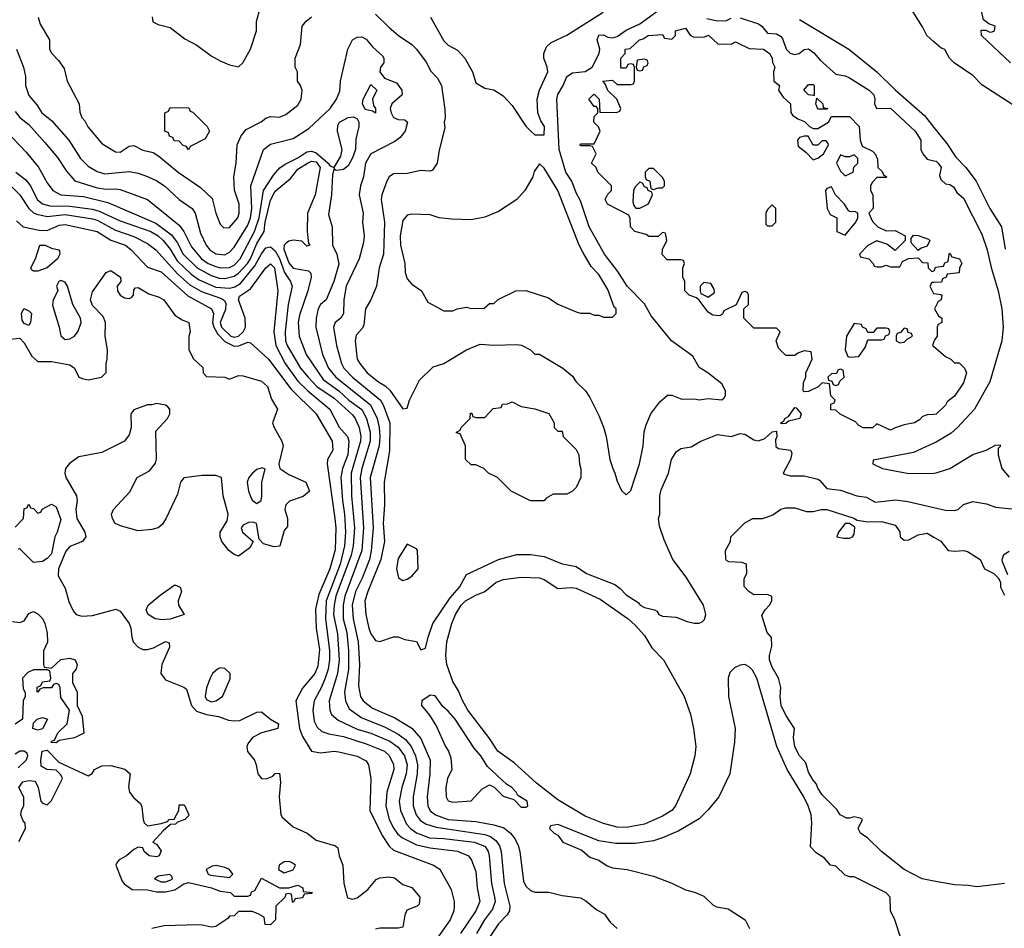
# Model space of a CAD drawing. Header units: inches. Extents: x 1793389 to 1900389, y 320802 to 470796.
# Tile 540 of 656: x 1855990 to 1860309, y 403673 to 407659. Entities that reach past the tile are written whole.
import ezdxf

# ---------------------------------------------------------------- set-up
doc = ezdxf.new("R2010")
doc.units = ezdxf.units.IN
doc.header["$MEASUREMENT"] = 0
doc.layers.add('B8450', color=7, linetype='Continuous')
doc.layers.add('B8460', color=7, linetype='Continuous')

msp = doc.modelspace()

# ---------------------------------------------------------------- linework, layer by layer
at = {"layer": 'B8450', "color": 2}
for points, elevation in [([(1860000, 407562.1), (1859969.4, 407589.4), (1859950, 407628), (1859890, 407722)], 274), ([(1856071, 407670), (1856079.8, 407639.8), (1856121, 407570), (1856121, 407530), (1856131, 407510), (1856159.8, 407479.8), (1856184.5, 407444.5), (1856198.8, 407390), (1856250.8, 407290), (1856254, 407254), (1856262.8, 407230), (1856275.5, 407215.5), (1856288.3, 407188.3), (1856350, 407116), (1856410, 407078.8), (1856430, 407077.3), (1856470, 407104), (1856490, 407107.3), (1856530, 407086.8), (1856576, 407076), (1856599.8, 407059.8), (1856684.7, 406990), (1856783, 406923), (1856834.2, 406874.2), (1856850.6, 406810), (1856870, 406762), (1856885.2, 406745.2), (1856910, 406747.3), (1856946.6, 406790), (1856953, 406810), (1856953, 406850), (1856931.5, 406911.5), (1856929.3, 406970), (1856939.3, 407030), (1856944, 407110), (1856962, 407150), (1856983.2, 407176.8), (1857049.4, 407210.6), (1857070, 407226.8), (1857090, 407234), (1857130, 407230.8), (1857157.5, 407242.5), (1857210, 407284.7), (1857224, 407310), (1857228.9, 407348.9), (1857222, 407370), (1857208.7, 407390), (1857208, 407430), (1857198, 407450), (1857198, 407490), (1857222, 407550), (1857229.2, 407630), (1857246.8, 407653.2), (1857270, 407670.8)], 270), ([(1856571.1, 407671.1), (1856574, 407650), (1856598, 407638), (1856650, 407624.7), (1856714.4, 407574.4), (1856767.5, 407547.5), (1856830, 407501), (1856870, 407478), (1856910, 407461), (1856950, 407452), (1856968, 407470), (1857002, 407530), (1857029, 407610), (1857029.1, 407650.9), (1857044, 407710)], 274), ([(1857550, 407682.8), (1857610, 407624), (1857651, 407590), (1857710.3, 407550.3), (1857730.3, 407530.3), (1857772.5, 407472.5), (1857793.2, 407433.2), (1857822.5, 407402.5), (1857840.7, 407370), (1857855.3, 407264.7), (1857856, 407230), (1857851.3, 407210), (1857855.3, 407184.7), (1857830, 407086), (1857821, 407030), (1857801, 406999), (1857790, 406994), (1857750, 406997.2), (1857690, 406984), (1857630, 406982), (1857610.9, 406969.1), (1857601, 406950), (1857578, 406890), (1857575.5, 406870), (1857590.3, 406770.3), (1857586, 406630), (1857567.3, 406570), (1857554.8, 406490), (1857530.8, 406430), (1857506.8, 406390), (1857499.8, 406320.2), (1857493.7, 406306.3), (1857465.2, 406274.8), (1857460.7, 406250), (1857470.6, 406170), (1857482, 406150), (1857514, 406110), (1857564, 406070), (1857593, 406053), (1857613.4, 406033.4), (1857670, 405952), (1857690, 405954), (1857699, 405990), (1857742.9, 406077.1), (1857804.1, 406135.9), (1857850, 406150.8), (1857949.6, 406210.4), (1858010, 406234.9), (1858070, 406230.4), (1858170, 406234), (1858190.7, 406230.7), (1858230, 406211.3), (1858250, 406192), (1858270, 406191.3), (1858372, 406130), (1858414.4, 406094.4), (1858430.9, 406070.9), (1858471.3, 406030), (1858490, 406002), (1858530, 405922), (1858550.6, 405870.6), (1858562.8, 405830), (1858578.8, 405730), (1858591, 405690), (1858601, 405670), (1858610, 405634), (1858630, 405594), (1858650, 405574), (1858670, 405594), (1858709, 405710), (1858725.2, 405790), (1858729.1, 405850.9), (1858738, 405882), (1858758, 405930), (1858798, 405982), (1858831.6, 406011.6), (1858850, 406012), (1858894.8, 405994.8), (1858950, 405996), (1858970, 405990.8), (1859010, 405997.3), (1859069.1, 405990.9), (1859080.2, 405999.8), (1859085.2, 406010), (1859085.2, 406030), (1859070, 406062), (1859008.7, 406110), (1858970, 406132.7), (1858942.5, 406182.5), (1858849.5, 406250), (1858760.1, 406360.1), (1858730, 406412), (1858655.1, 406490), (1858613.6, 406553.6), (1858554.5, 406630), (1858487, 406750), (1858450, 406864), (1858430, 406899), (1858411.1, 406950), (1858384.8, 406990), (1858356.4, 407090), (1858346.3, 407310), (1858350, 407331), (1858374, 407370), (1858389.5, 407410), (1858414.5, 407425.5), (1858470, 407432.2), (1858501.6, 407450), (1858531, 407510), (1858535.1, 407530), (1858522.9, 407570), (1858530, 407590.4), (1858550, 407592.2), (1858570, 407582), (1858590, 407579.6), (1858610, 407585.2), (1858650, 407613.7), (1858710, 407640.3), (1858785.1, 407694.9)], 270), ([(1857792, 407670), (1857850, 407566), (1857870, 407546.8), (1857910, 407526), (1857942.8, 407490), (1857976, 407430), (1857990, 407382), (1858030, 407358), (1858070, 407351.3), (1858110, 407324.7), (1858150, 407282), (1858210, 407192), (1858230, 407172), (1858250, 407154), (1858290, 407154), (1858292.3, 407190), (1858275.5, 407215.5), (1858262, 407250), (1858259.3, 407310), (1858269.3, 407350), (1858306, 407430), (1858303.7, 407450), (1858289.3, 407490), (1858289.3, 407510), (1858300.7, 407539.3), (1858320.7, 407559.3), (1858390, 407590.6), (1858548.7, 407691.3)], 274), ([(1859003.6, 407663.6), (1859050, 407654), (1859090, 407654.9), (1859110, 407665.7)], 270), ([(1859150, 407666.7), (1859230, 407640.3), (1859245.5, 407630), (1859270, 407600.5), (1859310, 407596.4), (1859327.1, 407587.1), (1859336, 407576), (1859352.2, 407530), (1859370, 407512.2), (1859390, 407506.3), (1859408.7, 407510), (1859430, 407527.7), (1859450, 407530.6), (1859473.3, 407513.3), (1859501.2, 407481.2), (1859570, 407419.3), (1859610, 407412.7), (1859630, 407404.4), (1859716, 407350), (1859736, 407330), (1859741, 407310), (1859738.8, 407290), (1859748.7, 407268.7), (1859810, 407270.7), (1859917.3, 407170), (1859942.8, 407130), (1859943, 407090), (1859950.8, 407070), (1859970, 407047.3), (1860000, 407040.3)], 270), ([(1859410, 407660.4), (1859626.8, 407530), (1859750, 407430.7), (1859830, 407350.7), (1859958.3, 407238.3), (1860000, 407186.2)], 274), ([(1860000, 405927.5), (1859970, 405926), (1859950, 405918), (1859936.9, 405903.1), (1859914, 405890), (1859870, 405882), (1859830, 405868), (1859810, 405858), (1859750, 405886), (1859731.1, 405868.9), (1859690, 405868.7), (1859670, 405878), (1859655.3, 405895.3), (1859588.4, 405928.4), (1859570, 405946), (1859547.3, 405947.3), (1859548.4, 405971.6), (1859562, 405978), (1859566, 405990), (1859548.4, 406008.4), (1859542, 406062), (1859510, 406066), (1859491.6, 406048.4), (1859450, 406028), (1859430, 406026), (1859426, 406030), (1859427.3, 406067.3), (1859438, 406090), (1859438, 406110), (1859466, 406170), (1859462, 406202), (1859430, 406206), (1859403.6, 406196.4), (1859390, 406186), (1859350, 406186), (1859318, 406218), (1859308, 406250), (1859326, 406290), (1859310, 406306), (1859210, 406306), (1859166, 406350), (1859166, 406390), (1859186, 406410), (1859186, 406450), (1859182, 406462), (1859170, 406466), (1859158, 406462), (1859132.7, 406407.3), (1859078, 406382), (1859072.7, 406367.3), (1859059.6, 406360.4), (1859030, 406362), (1859010, 406375.3), (1858970, 406428), (1858958, 406438), (1858926, 406450), (1858908, 406470), (1858908, 406510), (1858898, 406530), (1858898, 406570), (1858906, 406590), (1858902, 406602), (1858890, 406606), (1858830, 406606), (1858808.4, 406628.4), (1858808.9, 406651.1), (1858828, 406690), (1858822, 406722), (1858810, 406726), (1858790, 406708), (1858750, 406708), (1858737.2, 406717.2), (1858688, 406730), (1858668.7, 406750), (1858667.3, 406787.3), (1858662, 406802), (1858568, 406850), (1858558, 406870), (1858570, 406894), (1858586, 406910), (1858586, 406930), (1858526, 406990), (1858518, 407010), (1858498, 407030), (1858518, 407070), (1858502, 407102), (1858490, 407106), (1858450, 407106), (1858448, 407110), (1858450, 407114), (1858510, 407114), (1858535.3, 407170), (1858528.9, 407188.9), (1858508, 407210), (1858510, 407234), (1858526, 407250), (1858526, 407270), (1858518, 407278), (1858510, 407278), (1858486, 407310), (1858506, 407330), (1858510, 407332), (1858531, 407311), (1858534, 407254), (1858608, 407252), (1858622, 407258), (1858626, 407270), (1858608.7, 407310), (1858568.9, 407348.9), (1858558, 407378), (1858548, 407390), (1858590, 407394), (1858610, 407374), (1858670, 407374), (1858682, 407378), (1858686, 407390), (1858686, 407450), (1858682, 407462), (1858670, 407466), (1858658, 407462), (1858650, 407446), (1858630, 407446), (1858626, 407450), (1858626, 407490), (1858646, 407510), (1858646, 407530), (1858668, 407532), (1858708, 407570), (1858725.2, 407574.8), (1858746, 407590), (1858810, 407594), (1858818, 407578), (1858850, 407574), (1858866, 407590), (1858866, 407610), (1858910, 407622), (1858931.3, 407591.3), (1858943.6, 407583.6), (1858990, 407582), (1859011.1, 407591.1), (1859052.7, 407552.7), (1859110, 407552), (1859130, 407562), (1859190, 407532), (1859252, 407530), (1859278, 407510), (1859291, 407490), (1859291.6, 407471.6), (1859302, 407450), (1859296, 407430), (1859298, 407390), (1859322, 407370), (1859318, 407350), (1859338.8, 407318.8), (1859371.3, 407290), (1859371.6, 407251.6), (1859379.6, 407239.6), (1859403.6, 407223.6), (1859432.7, 407212.7), (1859454, 407190), (1859470, 407182), (1859490, 407182), (1859530, 407204.7), (1859538, 407210), (1859550, 407234), (1859630, 407234), (1859671.3, 407190), (1859676, 407130), (1859684.7, 407104.7), (1859730, 407082), (1859742, 407070), (1859752.7, 407047.3), (1859754, 407010), (1859772.7, 406992.7), (1859778, 406978), (1859794, 406970), (1859790, 406966), (1859750, 406966), (1859730, 406946), (1859722, 406930), (1859722, 406910), (1859732, 406890), (1859734, 406830), (1859714, 406810), (1859730, 406774), (1859754, 406750), (1859790, 406732), (1859830, 406734), (1859874, 406710), (1859874, 406690), (1859830, 406646), (1859793.6, 406673.6), (1859750, 406688.7), (1859710, 406668), (1859674, 406630), (1859678, 406618), (1859714, 406610), (1859734, 406590), (1859738, 406578), (1859750, 406574), (1859770, 406574), (1859790, 406582), (1859810, 406574), (1859850, 406574), (1859862, 406598), (1859888.4, 406611.6), (1859930, 406614), (1859950, 406594), (1859972.7, 406592.7), (1859974, 406570), (1859990, 406554), (1860000, 406557.3)], 266), ([(1855975.5, 407530), (1856006.8, 407450), (1856014.8, 407410), (1856014.8, 407370), (1856030, 407326), (1856065.5, 407285.5), (1856087.3, 407250), (1856130, 407216), (1856204.9, 407130), (1856256.3, 407050), (1856290, 407016.3), (1856330, 406993.4), (1856363.4, 406983.4), (1856470, 406993.4), (1856510, 406986), (1856550, 406970.4), (1856591.5, 406951.5), (1856624.9, 406930), (1856690, 406870.5), (1856746.8, 406830), (1856759.1, 406810), (1856782.9, 406722.9), (1856808.4, 406670), (1856823.8, 406650), (1856850, 406632.2), (1856890, 406627), (1856910, 406638.4), (1856930, 406660.5), (1856990, 406758), (1857002, 406790), (1857008.6, 406830), (1857003.6, 406930), (1857059.5, 407090), (1857090, 407112.7), (1857190, 407138), (1857258.3, 407181.7), (1857352.3, 407270), (1857379.3, 407310), (1857394.2, 407345.8), (1857397.2, 407390), (1857429, 407529), (1857449.5, 407570.5), (1857470, 407582.8), (1857490, 407584), (1857510, 407573.4), (1857538.7, 407538.7), (1857581.1, 407501.1), (1857587.3, 407490), (1857586.8, 407470), (1857573, 407450), (1857570.3, 407430), (1857590, 407402.7), (1857642, 407382), (1857665.5, 407350), (1857667.3, 407330), (1857621.7, 407290), (1857615.2, 407270), (1857618.9, 407250), (1857630, 407230.5), (1857650, 407220.7), (1857679.8, 407219.8), (1857691, 407210), (1857681, 407170), (1857658.5, 407141.5), (1857635.9, 407124.1), (1857530.8, 407070), (1857506, 407030), (1857498, 406970), (1857485.5, 406930), (1857479.3, 406890), (1857496.3, 406810), (1857493.4, 406770), (1857500.5, 406710), (1857498, 406682), (1857479.1, 406610), (1857422, 406490), (1857411.8, 406430), (1857410.3, 406369.7), (1857398, 406350), (1857373.4, 406330), (1857366.7, 406310), (1857379.5, 406230), (1857401.1, 406150), (1857412, 406130), (1857450.4, 406090), (1857572, 405990), (1857583.6, 405970), (1857612.9, 405890), (1857612.3, 405767.7), (1857588.7, 405630), (1857590.5, 405530.5), (1857584.9, 405450), (1857590.3, 405370), (1857574.6, 405290), (1857516.5, 405150), (1857504.2, 405110), (1857508.4, 405050), (1857521.6, 404990), (1857530, 404964.7), (1857550, 404936), (1857570, 404931), (1857629.2, 404950.8), (1857650, 404951), (1857679.6, 404939.6), (1857730.9, 404930.9), (1857750, 404894), (1857770, 404902), (1857781.2, 404950), (1857802.7, 405010), (1857877.8, 405122.2), (1857918.7, 405170), (1857950, 405224.9), (1858089.7, 405290.3), (1858170, 405313), (1858230, 405312.7), (1858290, 405304.4), (1858370, 405272.2), (1858430, 405260.5), (1858476, 405230), (1858600.5, 405180.5), (1858623.8, 405163.8), (1858650, 405136.3), (1858702, 405102), (1858711.3, 405090), (1858730, 405080.7), (1858774, 405070), (1858784.7, 405064.7), (1858794, 405050), (1858810, 405042), (1858870, 405038), (1858918, 405018), (1858948.9, 405011.1), (1858970, 405011.3), (1858983.1, 405016.9), (1858992.9, 405027.1), (1858999, 405050), (1858989.4, 405090), (1858913.1, 405213.1), (1858854.5, 405290), (1858816.6, 405376.6), (1858796.6, 405436.6), (1858792.3, 405470), (1858797, 405490), (1858797, 405570), (1858803.9, 405596.1), (1858836, 405670), (1858849.4, 405730), (1858870, 405762.8), (1858890, 405777.3), (1858935.5, 405784.5), (1858978, 405810), (1859050, 405839.1), (1859110, 405830.6), (1859150, 405844), (1859170, 405840.7), (1859210, 405816), (1859230, 405811.3), (1859258, 405822), (1859290, 405851.3), (1859310, 405854), (1859310.9, 405829.1), (1859304.7, 405815.3), (1859306.4, 405786.4), (1859318, 405778), (1859370.9, 405770.9), (1859377.3, 405757.3), (1859370.5, 405730), (1859338, 405670), (1859344.9, 405664.9), (1859370, 405658), (1859430, 405657.3), (1859490, 405642.8), (1859498.5, 405638.5), (1859530, 405602), (1859590, 405595.5), (1859662, 405570), (1859703.8, 405563.8), (1859742.4, 405542.4), (1859833.2, 405553.2), (1859885.2, 405545.2), (1860000, 405518.4)], 266), ([(1855970, 407256), (1855990.6, 407230), (1856030, 407199.1), (1856099.9, 407119.9), (1856155.1, 407055.1), (1856195.1, 406995.1), (1856231.8, 406951.8), (1856330, 406920.9), (1856370, 406914.9), (1856410, 406917.6), (1856430, 406914), (1856550.4, 406870.4), (1856690, 406758), (1856710.2, 406730.2), (1856743.1, 406663.1), (1856787, 406610), (1856817.1, 406590), (1856850, 406576.1), (1856870, 406570.2), (1856910, 406571.6), (1856930, 406581.7), (1856956.4, 406610), (1857019.8, 406730), (1857040.2, 406790), (1857059.2, 406910), (1857103.1, 406976.9), (1857131.3, 407008.7), (1857154.2, 407025.8), (1857210, 407052.2), (1857250, 407079.5), (1857270, 407082.7), (1857290, 407075.5), (1857342.6, 407030), (1857350, 407018), (1857370, 407010.8), (1857399.2, 407060.8), (1857404, 407090), (1857383.6, 407170), (1857384.9, 407195.1), (1857393.2, 407210), (1857430, 407230.4), (1857453.4, 407233.4), (1857470, 407224.7), (1857477.3, 407210), (1857477.3, 407190), (1857464.5, 407135.5), (1857462.4, 407090), (1857450, 407053.2), (1857430, 407018), (1857410, 407002), (1857378, 406998), (1857370, 407006), (1857362, 406978), (1857357.3, 406890), (1857344, 406804), (1857361, 406750), (1857362, 406670), (1857381.6, 406630), (1857390, 406586), (1857368.4, 406510), (1857334, 406430), (1857310, 406409.2), (1857299.3, 406390), (1857290.4, 406350), (1857288.2, 406310), (1857318.4, 406190), (1857344.2, 406130), (1857376.5, 406090), (1857528.6, 405968.6), (1857557.7, 405910), (1857567.1, 405870), (1857570.2, 405830), (1857566.9, 405790), (1857526.9, 405650), (1857540.7, 405430), (1857531.2, 405328.8), (1857524.4, 405290), (1857491.8, 405208.2), (1857462.2, 405150), (1857448.2, 405090), (1857452.6, 405030), (1857474.9, 404930), (1857480.2, 404830), (1857476.5, 404736.5), (1857484.4, 404690), (1857497.1, 404670), (1857537.8, 404637.8), (1857635.9, 404595.9), (1857710, 404550.4), (1857750, 404504.9), (1857790.4, 404410), (1857788.9, 404350), (1857776.5, 404250), (1857780.3, 404210), (1857790, 404188.2), (1857813.4, 404170), (1857869.7, 404150.3), (1857990, 404141.1), (1858070, 404127.2), (1858112.9, 404112.9), (1858143, 404090), (1858163.7, 404063.7), (1858176.7, 404036.7), (1858183.8, 404010), (1858199.8, 403879.8), (1858210, 403858), (1858230, 403838), (1858251.1, 403831.1), (1858310.7, 403830.7), (1858370, 403816), (1858450, 403806), (1858473.7, 403793.7), (1858516.9, 403756.9), (1858554.4, 403734.4), (1858579.8, 403699.8), (1858610, 403672)], 262), ([(1855930.7, 407170), (1856018.3, 407078.3), (1856071.8, 407011.8), (1856110, 406942.8), (1856134.8, 406910), (1856170.4, 406890.4), (1856270, 406882.7), (1856376.4, 406856.4), (1856586.7, 406766.7), (1856655.8, 406715.8), (1856681, 406681), (1856706.5, 406630), (1856768.8, 406570), (1856830, 406536.1), (1856865.3, 406525.3), (1856890, 406523.2), (1856930, 406533.8), (1856950, 406546.5), (1856989.8, 406590), (1857002.2, 406610), (1857030, 406676.4), (1857062.3, 406730), (1857066, 406770), (1857090, 406866.8), (1857110, 406906.4), (1857177.2, 406962.8), (1857210, 407002.6), (1857252, 407030), (1857270, 407038.5), (1857290, 407035.8), (1857307.7, 407010), (1857285.3, 406890), (1857252.7, 406810), (1857250.4, 406730), (1857256.9, 406676.9), (1857262, 406670), (1857250, 406665.2), (1857227.2, 406687.2), (1857190, 406691.8), (1857170, 406687.8), (1857159.6, 406680.4), (1857150.3, 406669.7), (1857148.1, 406651.9), (1857170, 406592.4), (1857190, 406568.5), (1857256.7, 406556.7), (1857267.5, 406547.5), (1857268, 406530), (1857254, 406470), (1857217.2, 406362.8), (1857212, 406330), (1857215.8, 406270), (1857246, 406190), (1857320.7, 406080.7), (1857390, 406031.3), (1857433.7, 405990), (1857490, 405948.7), (1857511.3, 405910), (1857527.1, 405850), (1857527.2, 405810), (1857490.2, 405690), (1857483.2, 405650), (1857497.6, 405430), (1857491.2, 405330), (1857416.2, 405130), (1857408.3, 405090), (1857409.2, 405030), (1857424.9, 404970), (1857432.4, 404890), (1857432.3, 404807.7), (1857414.9, 404710), (1857419.5, 404670), (1857435.8, 404635.8), (1857490, 404596.4), (1857590, 404556), (1857650, 404524.9), (1857681.5, 404501.5), (1857707.4, 404470), (1857726.7, 404430), (1857734.9, 404390), (1857734, 404350), (1857716.5, 404250), (1857716.5, 404210), (1857728.8, 404170), (1857746.6, 404146.6), (1857770, 404131.7), (1857816.5, 404116.5), (1858030, 404083.9), (1858055.5, 404075.5), (1858078.6, 404058.6), (1858094.4, 404034.4), (1858102.3, 404010), (1858114.6, 403870), (1858140.4, 403770), (1858138, 403750), (1858128.7, 403731.3), (1858090, 403692), (1858017.4, 403582.6)], 258), ([(1855973.4, 406990), (1856016.5, 406956.5), (1856037, 406930), (1856067, 406870), (1856090, 406850.4), (1856122.4, 406842.4), (1856210, 406841.2), (1856310, 406828.1), (1856339, 406819), (1856430, 406776.5), (1856565.5, 406730), (1856597.6, 406710), (1856619.5, 406690), (1856650, 406652.2), (1856681.4, 406601.4), (1856742, 406542), (1856777.7, 406517.7), (1856850, 406485.2), (1856910, 406481.6), (1856933.4, 406486.6), (1856959.1, 406500.9), (1857021.3, 406578.7), (1857050, 406632.4), (1857070, 406657.6), (1857090, 406663.1), (1857110, 406645.3), (1857130, 406611.8), (1857152.1, 406550), (1857177.4, 406510), (1857184.6, 406490), (1857166.9, 406410), (1857154, 406290), (1857155.6, 406250), (1857163.6, 406230), (1857221.7, 406130), (1857254.9, 406090), (1857293.4, 406050), (1857370, 405999), (1857450, 405926), (1857462, 405910), (1857478.3, 405870), (1857486.7, 405830), (1857485.5, 405810), (1857443.9, 405670), (1857446, 405570), (1857457.8, 405430), (1857453.2, 405350), (1857444.5, 405310), (1857377.2, 405130), (1857369.2, 405090), (1857366.5, 405050), (1857383.4, 404963.4), (1857391.2, 404850), (1857383.2, 404790), (1857346.7, 404670), (1857350.4, 404630), (1857358, 404610), (1857386.5, 404586.5), (1857470, 404546), (1857530, 404529), (1857613.4, 404493.4), (1857650, 404466.7), (1857677.4, 404430), (1857690.2, 404390), (1857684.9, 404350), (1857666, 404290), (1857654.9, 404230), (1857660.3, 404190), (1857687, 404130), (1857704.4, 404110), (1857730, 404091.8), (1857786.8, 404070), (1857850, 404067.2), (1857984.7, 404050), (1858031.1, 404031.1), (1858044.4, 404010), (1858048.5, 403990), (1858058.9, 403870), (1858073.1, 403810), (1858074.9, 403790), (1858063.7, 403756.3), (1858028.7, 403710), (1857994, 403650)], 254), ([(1855950.6, 406930), (1855990, 406890.5), (1856030.4, 406830), (1856050, 406812), (1856065.2, 406805.2), (1856110, 406796.1), (1856190, 406803.9), (1856310, 406784.7), (1856330, 406779.1), (1856410, 406736.1), (1856490, 406707.7), (1856550, 406677), (1856586.4, 406650), (1856682.9, 406542.9), (1856736.2, 406496.2), (1856786.9, 406466.9), (1856875.6, 406435.6), (1856887.6, 406427.6), (1856893.9, 406413.9), (1856892.4, 406387.6), (1856869.3, 406330), (1856875.8, 406310), (1856916.3, 406270), (1856930, 406265.6), (1856950, 406270.2), (1856970.5, 406289.5), (1856980.7, 406310), (1856979.3, 406350), (1856949.5, 406430), (1856953.4, 406446.6), (1857001.8, 406478.2), (1857070, 406570.5), (1857090, 406587.3), (1857107.3, 406570), (1857122, 406470), (1857104.6, 406290), (1857112.9, 406230), (1857154.3, 406150), (1857210, 406073.7), (1857253.7, 406030), (1857350.4, 405950), (1857391.8, 405871.8), (1857428.4, 405830), (1857433.4, 405810), (1857428.9, 405750), (1857405.2, 405690), (1857399, 405650), (1857405.8, 405550), (1857415.2, 405490), (1857419.2, 405410), (1857414.7, 405350), (1857396.3, 405270), (1857334.7, 405110), (1857331.1, 405031.1), (1857349.1, 404890.9), (1857348.1, 404850), (1857342.4, 404810), (1857330.2, 404770), (1857314.3, 404730), (1857281.3, 404670), (1857275.8, 404630), (1857282, 404582), (1857294.9, 404554.9), (1857315.6, 404535.6), (1857345.7, 404525.7), (1857410, 404514.6), (1857510, 404482.6), (1857590, 404450.3), (1857610, 404430.5), (1857630, 404391), (1857630.3, 404370), (1857600.3, 404270), (1857596, 404210), (1857610.3, 404150), (1857630.3, 404110), (1857647.2, 404087.2), (1857669.2, 404069.2), (1857730, 404038.5), (1857790, 404025.2), (1857910, 404011.7), (1857958.8, 403990), (1857972.1, 403972.1), (1857990, 403922), (1857996.4, 403850), (1858008.2, 403790), (1857990.4, 403750), (1857923.1, 403650)], 250), ([(1855975.9, 406775.9), (1856004.7, 406750), (1856075.8, 406735.8), (1856110, 406733.7), (1856163.1, 406756.9), (1856190, 406760.2), (1856330, 406730.3), (1856390, 406692), (1856454, 406670), (1856479.1, 406650), (1856550, 406573.4), (1856610, 406552.4), (1856727.5, 406447.5), (1856830.7, 406390), (1856839.5, 406370), (1856836, 406330), (1856841.1, 406310), (1856859.6, 406279.6), (1856890, 406246.5), (1856930, 406226.3), (1856951.3, 406228.7), (1856990, 406244), (1857002, 406242), (1857082, 406170), (1857179.2, 406039.2), (1857290.4, 405930), (1857360.5, 405810), (1857364, 405770), (1857340.7, 405730), (1857338, 405710), (1857372.6, 405470), (1857376.1, 405430), (1857373.7, 405333.7), (1857350.2, 405250), (1857302.5, 405137.5), (1857287.1, 405072.9), (1857290.2, 404990), (1857304.4, 404895.6), (1857297.1, 404822.9), (1857284.9, 404790), (1857230, 404726), (1857201.3, 404670), (1857217, 404550), (1857230, 404514.8), (1857270.5, 404450.5), (1857310, 404442), (1857370, 404450.4), (1857390, 404447.3), (1857470, 404428), (1857510, 404406.8), (1857520.5, 404390), (1857530.5, 404330.5), (1857526, 404190), (1857579.9, 404079.9), (1857610, 404033.4), (1857630, 404014.9), (1857804.7, 403950), (1857832.2, 403932.2), (1857882.5, 403842.5), (1857896.3, 403790), (1857896.3, 403770), (1857894, 403750), (1857878, 403710), (1857800.2, 403599.8)], 246), ([(1855930, 406256), (1855990, 406262), (1856010, 406242), (1856043, 406183), (1856070, 406158.8), (1856130, 406159.3), (1856210, 406144.9), (1856230.7, 406130), (1856250, 406091.3), (1856270, 406082.8), (1856290, 406078.8), (1856349, 406091), (1856368.7, 406111.3), (1856369, 406150), (1856374, 406170), (1856375.3, 406210), (1856365.2, 406270), (1856366, 406330), (1856356.6, 406356.6), (1856310, 406405.2), (1856300.9, 406430), (1856310, 406464.7), (1856368.7, 406550), (1856390, 406558), (1856432, 406530), (1856434, 406510), (1856418, 406490), (1856418.8, 406470), (1856431.3, 406450), (1856450, 406438.8), (1856470, 406436), (1856480.4, 406439.6), (1856488.7, 406450), (1856490, 406474), (1856498, 406482), (1856510, 406484.7), (1856556.8, 406456.8), (1856602, 406442), (1856622, 406430), (1856670, 406362), (1856702, 406342), (1856732, 406330), (1856738, 406290), (1856731.3, 406270), (1856732, 406210), (1856751.6, 406171.6), (1856792.7, 406132.7), (1856794, 406110), (1856810, 406094), (1856890, 406091.3), (1856910, 406082), (1856950, 406098), (1856970, 406096), (1857050, 406073), (1857077.3, 406050), (1857094, 405994), (1857120.7, 405950), (1857099.1, 405890), (1857105.5, 405870), (1857140.3, 405810), (1857144.9, 405790), (1857126, 405710), (1857130.6, 405690.6), (1857170, 405664), (1857244.7, 405630), (1857261, 405590), (1857232.8, 405567.2), (1857172.8, 405547.2), (1857157.3, 405530), (1857153.4, 405510), (1857164.9, 405470), (1857164.7, 405435.3), (1857150, 405418), (1857130.4, 405349.6), (1857106.3, 405346.3), (1857059, 405359), (1857040.2, 405380.2), (1857028.4, 405448.4), (1857014, 405454), (1856993.6, 405453.6), (1856970, 405442), (1856961, 405430), (1856966.8, 405410), (1857014, 405370), (1856998.8, 405341.2), (1856950, 405306), (1856930, 405313.2), (1856906.6, 405330), (1856877, 405370), (1856869.3, 405390), (1856869.2, 405410), (1856900.2, 405459.8), (1856904, 405490), (1856882.7, 405570), (1856875.3, 405650), (1856850, 405659.3), (1856790, 405659.3), (1856710, 405649), (1856694.8, 405630), (1856682.5, 405577.5), (1856630.5, 405469.5), (1856615.2, 405444.8), (1856598, 405430), (1856570, 405422), (1856510, 405417), (1856436.5, 405436.5), (1856409.2, 405449.2), (1856397.2, 405470), (1856393.2, 405490), (1856401.2, 405510), (1856472.7, 405587.3), (1856505.2, 405650), (1856559.7, 405680.3), (1856586, 405714), (1856589.6, 405730.4), (1856586.8, 405853.2), (1856638, 405910), (1856648, 405930), (1856648, 405950), (1856640.4, 405960.4), (1856630, 405968), (1856590, 405975.3), (1856570, 405968.7), (1856550, 405968.7), (1856490, 405948), (1856478, 405930), (1856479.1, 405870), (1856470, 405838), (1856450.3, 405809.7), (1856350, 405759.5), (1856250, 405740.7), (1856207.8, 405712.2), (1856190.5, 405690), (1856188, 405670), (1856192.7, 405650), (1856239.3, 405570), (1856241.6, 405550), (1856235.8, 405510), (1856241.3, 405470), (1856276.3, 405410), (1856280.7, 405390), (1856266, 405370), (1856210, 405347.6), (1856192.3, 405327.7), (1856160.9, 405250), (1856158.4, 405218.4), (1856190, 405164.7), (1856205.8, 405105.8), (1856225.2, 405065.2), (1856238, 405050), (1856262.5, 405042.5), (1856310, 405044.4), (1856412.2, 405072.2), (1856430, 405064), (1856470.3, 405010.3), (1856478, 404990), (1856481.6, 404950), (1856488.2, 404930), (1856510, 404906), (1856530, 404895.8), (1856550, 404895.3), (1856577.5, 404902.5), (1856630, 404930.7), (1856645.4, 404925.4), (1856646.4, 404906.4), (1856614, 404830), (1856608.4, 404790), (1856630, 404763), (1856710.5, 404730.5), (1856721.4, 404721.4), (1856743.1, 404650), (1856765.8, 404625.8), (1856810, 404610.3), (1856862.3, 404602.3), (1856905.5, 404585.5), (1856930, 404582.4), (1856954.9, 404585.1), (1857030, 404620.7), (1857050, 404622.8), (1857090, 404590.8), (1857124.7, 404570), (1857122, 404550), (1857050, 404529.6), (1857010.6, 404510), (1856990, 404482), (1856986, 404470), (1856988.5, 404448.5), (1857019.5, 404410), (1857027.7, 404390), (1857034.6, 404350), (1857050, 404330.4), (1857071.3, 404328.7), (1857100.1, 404339.9), (1857110, 404351.3), (1857130, 404354), (1857133.2, 404313.2), (1857128.2, 404250), (1857134.8, 404170), (1857140.5, 404160.5), (1857190, 404118), (1857250.4, 404090.4), (1857290, 404058.8), (1857374.8, 404034.8), (1857385.4, 404025.4), (1857390.8, 403990), (1857407.3, 403950), (1857411, 403870), (1857427.1, 403807.1), (1857450, 403801), (1857470, 403806), (1857517.5, 403842.5), (1857552.9, 403887.1), (1857570, 403894.8), (1857610, 403898.8), (1857633.4, 403893.4), (1857670, 403864.7), (1857710, 403851), (1857744.7, 403810), (1857742, 403778), (1857734, 403770), (1857687.9, 403752.1), (1857679.1, 403730), (1857670, 403678), (1857650, 403674), (1857570, 403674), (1857550, 403669)], 242), ([(1860000, 406506.3), (1859990, 406506), (1859982, 406490), (1859998, 406458), (1860000, 406457.7)], 266), ([(1860000, 406246.5), (1859994, 406230), (1860000, 406224.9)], 266), ([(1860000, 405801), (1859910, 405759.5), (1859734, 405726), (1859732, 405710), (1859774, 405690), (1859890, 405667.3), (1860000, 405670.2)], 270), ([(1855970, 405432), (1856006, 405470), (1856010, 405514), (1856022, 405518), (1856030, 405534), (1856038, 405518), (1856050, 405514), (1856070, 405494), (1856082, 405498), (1856088.4, 405511.6), (1856130, 405534), (1856150, 405522), (1856170, 405466), (1856154.8, 405410), (1856144.7, 405390), (1856130, 405315.3), (1856110, 405295.3), (1856090, 405282), (1856050, 405278), (1855990, 405338), (1855983.6, 405336.4)], 238), ([(1860000, 403880), (1859948, 403890), (1859868.7, 403930), (1859770, 404009), (1859710, 404068.7), (1859678, 404090), (1859668, 404110), (1859686, 404150), (1859676.4, 404156.4), (1859650, 404162), (1859630, 404155.3), (1859616.4, 404156.4), (1859588.7, 404170), (1859574.6, 404194.6), (1859510, 404258), (1859490, 404288), (1859485.2, 404305.2), (1859470, 404322), (1859450, 404358), (1859438, 404398), (1859410, 404428.7), (1859390, 404468.7), (1859384, 404510), (1859388, 404550), (1859350, 404608), (1859329.5, 404650), (1859326, 404690), (1859329, 404729), (1859318, 404770), (1859290, 404818), (1859279, 404850), (1859279, 404870), (1859289, 404910), (1859288, 404948), (1859268, 404970), (1859245.2, 405045.2), (1859259, 405070), (1859279, 405090), (1859289, 405110), (1859288.7, 405128.7), (1859270, 405137.2), (1859210, 405135.3), (1859188, 405150), (1859167.3, 405172.7), (1859168, 405208), (1859179, 405230), (1859178, 405270), (1859157.2, 405277.2), (1859100.4, 405280.4), (1859090, 405286), (1859087.3, 405292.7), (1859086, 405330), (1859108, 405370), (1859109.2, 405390.8), (1859170, 405452), (1859206, 405470), (1859248.7, 405471.3), (1859270, 405478), (1859293.6, 405486.4), (1859329, 405511), (1859350, 405518), (1859390, 405518), (1859441, 405501), (1859470, 405500.7), (1859506, 405510), (1859530, 405510.6), (1859648.4, 405471.6), (1859662.8, 405462.8), (1859710, 405455.5), (1859770, 405457.3), (1859830, 405441), (1859850, 405412), (1859851.3, 405390), (1859870, 405376), (1859890, 405377.3), (1859930, 405399.1), (1859970, 405406), (1860000, 405388.5)], 262), ([(1855958, 405018), (1855990, 405014), (1856010, 405022), (1856030, 405054), (1856050, 405062), (1856070, 405052), (1856090, 405031.3), (1856101, 405010), (1856111.1, 404968.9), (1856111.3, 404928.7), (1856094, 404890), (1856094, 404830), (1856098, 404818), (1856130, 404814), (1856170, 404852), (1856210, 404858), (1856234, 404850), (1856242, 404830), (1856238, 404810), (1856222, 404790), (1856222, 404750), (1856242, 404710), (1856242, 404650), (1856263.6, 404603.6), (1856271.3, 404528.7), (1856231, 404509), (1856163.6, 404496.4), (1856150, 404486), (1856128, 404488), (1856130, 404494), (1856142, 404498), (1856158, 404530), (1856198, 404570), (1856208, 404630), (1856170, 404686), (1856167.3, 404727.3), (1856162, 404742), (1856150, 404746), (1856138, 404742), (1856130, 404728), (1856092.7, 404727.3), (1856078, 404722), (1856070, 404708), (1856066, 404710), (1856066, 404730), (1856082, 404738), (1856090, 404754), (1856122, 404758), (1856126, 404770), (1856122, 404802), (1856110, 404806), (1856050, 404806), (1856025.4, 404794.6), (1856002, 404770), (1856005.4, 404725.4), (1856014, 404706), (1856014, 404690), (1856004.7, 404670), (1856002, 404590), (1855970, 404568)], 238), ([(1859855.3, 403630), (1859828.7, 403710), (1859808.7, 403750), (1859808, 403810), (1859790, 403828), (1859650, 403898), (1859630, 403898), (1859610, 403906), (1859570, 403946), (1859546, 403950), (1859520.4, 403980.4), (1859483.1, 404003.1), (1859458, 404030), (1859464, 404136), (1859460.9, 404170), (1859447.6, 404210), (1859429.6, 404250), (1859356.3, 404370), (1859311.3, 404470), (1859223.5, 404770), (1859204.6, 404804.6), (1859190, 404819.5), (1859170, 404829.5), (1859150, 404826.6), (1859124.9, 404815.1), (1859104.9, 404795.1), (1859098, 404770), (1859099.3, 404690), (1859127.7, 404550), (1859124.9, 404490), (1859104.9, 404350), (1859056.3, 404250), (1859010, 404192.3), (1858970, 404152.3), (1858880.3, 404099.7), (1858810, 404069.6), (1858770, 404056.9), (1858690, 404044.2), (1858604.8, 404044.8), (1858530, 404057), (1858350, 404128), (1858318, 404122), (1858314, 404110), (1858334, 404090), (1858350, 404082), (1858372, 404050), (1858455.9, 404015.9), (1858490, 403984.7), (1858530, 403971.3), (1858567.1, 403947.1), (1858590, 403938), (1858654, 403930), (1858770, 403901), (1858850.6, 403870.6), (1858910, 403841), (1858950, 403830.8), (1858990, 403814), (1859030, 403776), (1859046.8, 403766.8), (1859098, 403758), (1859172, 403710), (1859191.3, 403671.3)], 266), ([(1855970, 404438), (1855990, 404451.3), (1856010, 404452), (1856022, 404442), (1856024.7, 404430), (1856018, 404410), (1855982.8, 404377.2)], 238), ([(1855986, 404054), (1856015.3, 404110), (1856014, 404134), (1856004.7, 404144.7), (1855995.3, 404170), (1855998, 404190), (1856008.4, 404211.6), (1856008.4, 404248.4), (1855986, 404290), (1856004, 404316), (1856030, 404321), (1856058, 404318), (1856071.1, 404291.1), (1856082, 404230), (1856090, 404222), (1856110, 404214), (1856130, 404234), (1856178, 404330), (1856170, 404346), (1856150, 404366), (1856108.9, 404368.9), (1856084.7, 404384.7), (1856082, 404410), (1856088, 404450), (1856110, 404454), (1856161, 404401), (1856290, 404342), (1856308.4, 404351.6), (1856318, 404370), (1856350, 404386), (1856390, 404386.8), (1856451, 404371), (1856474, 404350), (1856467.3, 404292.7), (1856471, 404270), (1856490, 404244.7), (1856519.8, 404219.8), (1856526, 404206), (1856531, 404150), (1856536, 404136), (1856550, 404122), (1856610, 404132), (1856638, 404142), (1856646, 404150), (1856668, 404152), (1856688, 404190), (1856690, 404214), (1856710, 404214), (1856714, 404210), (1856732, 404170), (1856730, 404166), (1856714, 404150), (1856682, 404138), (1856674, 404130), (1856652, 404128), (1856619.6, 404100.4), (1856574, 404050), (1856590, 404042), (1856610, 404012), (1856602, 403990), (1856590, 403986), (1856558, 403990), (1856535.3, 404010), (1856530, 404026), (1856510, 404028), (1856490, 404018), (1856458, 403990), (1856426.4, 403973.6), (1856416.9, 403963.1), (1856411.3, 403950), (1856439.8, 403879.8), (1856447.9, 403867.9), (1856483.6, 403843.6), (1856550, 403841.6), (1856590, 403832.6), (1856630, 403832.3), (1856670, 403842), (1856710, 403867.7), (1856730, 403873), (1856832, 403850), (1856870, 403836), (1856914, 403830), (1856930, 403814), (1856990, 403814), (1857002, 403818), (1857007.3, 403832.7), (1857022, 403838), (1857050, 403892), (1857130, 403850.7), (1857170, 403850.8), (1857210, 403862), (1857232, 403850), (1857234, 403834), (1857274, 403830), (1857270, 403826), (1857238, 403822), (1857230, 403806), (1857198, 403802), (1857190, 403786), (1857186, 403790), (1857182, 403822), (1857170, 403826), (1857158, 403822), (1857152.7, 403807.3), (1857114, 403770), (1857112, 403710), (1857090, 403688), (1857066, 403690), (1857062, 403722), (1857036.4, 403736.4), (1857010, 403746), (1856950, 403746), (1856930, 403728), (1856910, 403726), (1856903.6, 403716.4), (1856850, 403681.2), (1856830, 403677.2), (1856790, 403687), (1856770, 403687.3), (1856623.2, 403683.2), (1856570, 403672.3)], 238)]:
    msp.add_lwpolyline(points, dxfattribs=dict(at, elevation=elevation))
for points, elevation in [([(1858730, 407486), (1858698, 407482), (1858694, 407450), (1858698, 407438), (1858710, 407434), (1858722, 407438), (1858727.3, 407452.7), (1858742, 407458), (1858746, 407470), (1858742, 407482)], 266), ([(1857550, 407249.3), (1857538, 407258), (1857505.6, 407265.6), (1857494, 407290), (1857497.2, 407310), (1857530, 407374), (1857556, 407350), (1857537.3, 407310), (1857542, 407282), (1857550.8, 407270)], 262), ([(1859470, 407326), (1859450, 407328.7), (1859428.7, 407350), (1859450, 407374), (1859470, 407374), (1859474, 407370), (1859474, 407326)], 266), ([(1859490, 407266), (1859482, 407290), (1859486, 407314), (1859512, 407290), (1859514, 407274), (1859534, 407270), (1859530, 407266)], 266), ([(1856730, 407088), (1856722, 407102), (1856707.3, 407107.3), (1856690, 407126), (1856667.3, 407127.3), (1856662, 407142), (1856647.3, 407147.3), (1856642, 407162), (1856626, 407170), (1856626, 407250), (1856642, 407258), (1856650, 407274), (1856731.6, 407271.6), (1856738, 407258), (1856750, 407254), (1856812, 407190), (1856822, 407170), (1856803.6, 407136.4), (1856738, 407102)], 270), ([(1859430, 407148.7), (1859410, 407142), (1859401, 407130), (1859404, 407104), (1859438, 407078), (1859470, 407044.7), (1859490, 407051.3), (1859515.3, 407070), (1859538, 407110), (1859536.4, 407116.4), (1859527.3, 407127.3), (1859510, 407128), (1859491, 407109), (1859470, 407108), (1859448, 407148)], 266), ([(1858270, 407026), (1858247.1, 406992.9), (1858241, 406970), (1858206, 406910), (1858170.5, 406869.5), (1858090, 406817.2), (1858030, 406793.2), (1857970, 406781.2), (1857883.2, 406783.2), (1857830, 406789.3), (1857790, 406802.7), (1857710, 406805.2), (1857690, 406802), (1857670, 406778), (1857658.4, 406710), (1857660.4, 406670), (1857678.8, 406590), (1857681, 406550), (1857690, 406522), (1857710, 406498), (1857752, 406470), (1857779.6, 406419.6), (1857850, 406382), (1857890, 406382), (1857908.9, 406391.1), (1857950, 406398), (1857970, 406392), (1858027.3, 406392.7), (1858050, 406414), (1858070, 406414), (1858088.4, 406431.6), (1858166, 406470), (1858210, 406471.3), (1858310, 406438), (1858350, 406411.3), (1858430, 406378), (1858450, 406372), (1858490, 406372), (1858510, 406362), (1858530, 406362), (1858550, 406354), (1858590, 406354), (1858606, 406370), (1858606, 406390), (1858598, 406398), (1858570, 406475.3), (1858530, 406541.2), (1858496.9, 406576.9), (1858459.6, 406639.6), (1858443.7, 406670), (1858350, 406909), (1858290, 407008)], 274), ([(1859650, 407066), (1859630, 407058), (1859610, 407058), (1859590, 407066), (1859572, 407030), (1859590, 406994), (1859610, 406974), (1859630, 406982), (1859646, 406990), (1859648.4, 407011.6), (1859666, 407030), (1859666, 407050)], 266), ([(1858770, 407006), (1858750, 407006), (1858734, 406990), (1858734, 406970), (1858738, 406958), (1858754, 406950), (1858758, 406918), (1858770, 406914), (1858790, 406922), (1858810, 406922), (1858818, 406930), (1858818, 406950), (1858810, 406966)], 266), ([(1858710, 406946), (1858690, 406926), (1858682, 406910), (1858679.6, 406859.6), (1858683.6, 406843.6), (1858692.7, 406832.7), (1858710, 406832), (1858730, 406842), (1858748.4, 406851.6), (1858766, 406890), (1858762, 406902), (1858746, 406910), (1858742, 406922), (1858730, 406926), (1858722, 406942)], 266), ([(1859550, 406926), (1859530, 406918), (1859524.7, 406910), (1859531.3, 406830), (1859544.7, 406804.7), (1859574, 406790), (1859574, 406730), (1859610, 406714), (1859658, 406770), (1859666, 406790), (1859666, 406810), (1859656.4, 406816.4), (1859630, 406818), (1859623.1, 406823.1), (1859608, 406850), (1859568, 406890)], 266), ([(1859290, 406846), (1859270, 406826), (1859262, 406810), (1859262, 406762), (1859270, 406754), (1859290, 406754), (1859306, 406770), (1859306, 406830)], 266), ([(1859930, 406646), (1859900.4, 406680.4), (1859900.4, 406699.6), (1859910, 406714), (1859930, 406712), (1859976, 406696), (1859982, 406690), (1859970, 406666), (1859943.6, 406656.4)], 266), ([(1856050, 406555.3), (1856041.2, 406561.2), (1856039, 406570), (1856059.3, 406610), (1856078, 406670), (1856102, 406670), (1856130, 406656.3), (1856162, 406650), (1856164.7, 406644.7), (1856166, 406630), (1856156.3, 406610), (1856110, 406569.6), (1856070, 406556)], 242), ([(1856170, 406515.3), (1856162, 406510), (1856152, 406490), (1856158, 406470), (1856137.3, 406430), (1856134, 406406), (1856163, 406310), (1856170, 406272), (1856190, 406256), (1856210, 406258.8), (1856230, 406271), (1856247.2, 406292.8), (1856259.5, 406330), (1856256.2, 406350), (1856223.6, 406410), (1856199, 406490), (1856190, 406508)], 246), ([(1858990, 406506), (1858974, 406490), (1858974, 406470), (1858978, 406458), (1859010, 406442), (1859038, 406462), (1859036.4, 406476.4), (1859022, 406502)], 266), ([(1856030, 406318), (1856010, 406326), (1856000.4, 406340.4), (1855998, 406370), (1856008.4, 406391.6), (1856030, 406382), (1856042, 406370), (1856038, 406330)], 242), ([(1859650, 406326), (1859616.3, 406270), (1859610.7, 406210.7), (1859622, 406182), (1859630, 406178), (1859670, 406182), (1859699, 406221), (1859710, 406254), (1859770, 406254), (1859782, 406258), (1859787.3, 406272.7), (1859802, 406278), (1859806, 406290), (1859802, 406302), (1859790, 406306), (1859750, 406306), (1859732.7, 406287.3), (1859710, 406286), (1859702, 406302), (1859686, 406310), (1859682, 406322)], 266), ([(1859870, 406306), (1859852.7, 406287.3), (1859838, 406282), (1859834, 406270), (1859834, 406250), (1859850, 406242), (1859870, 406244.7), (1859882, 406258), (1859906, 406270), (1859902, 406282), (1859887.3, 406287.3), (1859882, 406302)], 266), ([(1859590, 406126), (1859578, 406122), (1859572.7, 406107.3), (1859550, 406106), (1859534, 406090), (1859538, 406078), (1859552.7, 406072.7), (1859558, 406058), (1859570, 406054), (1859582, 406058), (1859587.3, 406072.7), (1859606, 406090), (1859602, 406122)], 266), ([(1858350, 405854), (1858370, 405854), (1858374, 405830), (1858430, 405774), (1858442, 405750), (1858444.7, 405710), (1858450.9, 405689.1), (1858451, 405650), (1858430, 405606), (1858414, 405590), (1858390, 405578), (1858330, 405578), (1858299.6, 405560.4), (1858290, 405548), (1858230, 405548), (1858146, 405590), (1858086, 405650), (1858046, 405670), (1858026, 405690), (1858010, 405698), (1857990, 405706), (1857970, 405706), (1857946, 405730), (1857946, 405790), (1857922, 405842), (1857906, 405846), (1857906, 405850), (1857922, 405858), (1857926, 405870), (1857966, 405910), (1857967.3, 405932.7), (1857972.7, 405932.7), (1857978, 405918), (1857990, 405914), (1858030, 405914), (1858067.3, 405952.7), (1858102, 405958), (1858107.3, 405972.7), (1858130, 405974), (1858150, 405982), (1858190, 405962), (1858250, 405951.3), (1858310.7, 405930.7), (1858334, 405890), (1858334, 405870)], 266), ([(1859330, 405886), (1859328, 405890), (1859342, 405898), (1859346, 405910), (1859362, 405918), (1859390, 405958), (1859396, 405956), (1859418, 405930), (1859412, 405910), (1859362, 405898), (1859350, 405888)], 266), ([(1857053.2, 405693.2), (1857030, 405685.2), (1857011, 405670), (1856994.8, 405650), (1856987.3, 405630), (1856994, 405590), (1857004.1, 405564.1), (1857010, 405551.3), (1857030, 405536), (1857048.7, 405550), (1857052.1, 405567.9), (1857052.3, 405630), (1857067.3, 405687.3)], 242), ([(1859630, 405448.7), (1859610, 405448.7), (1859582, 405410), (1859574, 405390), (1859604, 405384), (1859630, 405384.9), (1859642, 405390), (1859650, 405402), (1859652.9, 405432.9)], 262), ([(1857690, 405358), (1857650, 405295.3), (1857642.8, 405250), (1857652, 405210), (1857670, 405198), (1857690, 405204.7), (1857710, 405218), (1857738, 405250), (1857735.3, 405330), (1857730, 405338)], 270), ([(1858350, 405164), (1858410, 405167.7), (1858430, 405164.9), (1858536.1, 405116.1), (1858658.8, 405030), (1858690, 405002.8), (1858730, 404957.3), (1858762.8, 404902.8), (1858813.4, 404850), (1858904.9, 404690), (1858932.3, 404612.3), (1858945.5, 404550), (1858954.9, 404470), (1858950.6, 404430), (1858930.7, 404350), (1858866.8, 404210), (1858850, 404189.2), (1858810, 404165.2), (1858730, 404129.3), (1858650, 404115.1), (1858610, 404116.2), (1858550, 404132.3), (1858470, 404164.5), (1858350, 404236), (1858257.2, 404310), (1858159.1, 404399.1), (1858086.6, 404450), (1858047, 404510), (1857955.1, 404630), (1857930, 404675.3), (1857914.7, 404714.7), (1857890, 404755.3), (1857863.6, 404830), (1857859.6, 404870), (1857863.6, 404930), (1857885.1, 405010), (1857902, 405050), (1857927, 405090), (1857946, 405110), (1857990, 405134.8), (1858030, 405150.8), (1858079, 405190), (1858110, 405203), (1858190, 405213.4), (1858270, 405210.6), (1858290, 405202.8)], 262), ([(1856614.6, 405025.4), (1856584, 405030), (1856553.2, 405050), (1856545.2, 405070), (1856554, 405090), (1856605.8, 405134.2), (1856670, 405179.1), (1856694, 405170), (1856699.1, 405150), (1856684.7, 405110), (1856686, 405090), (1856711.3, 405050), (1856650, 405029.3)], 242), ([(1856870, 404815.1), (1856858, 404810), (1856836, 404790), (1856824.9, 404770), (1856810, 404728), (1856803.8, 404690), (1856810, 404676), (1856830, 404666.7), (1856850, 404670.7), (1856879, 404690), (1856912.5, 404767.5), (1856912.7, 404790), (1856890, 404812.7)], 246), ([(1857790, 404695.3), (1857754, 404670), (1857752, 404650), (1857787.3, 404607.3), (1857818.5, 404558.5), (1857858, 404470), (1857871.3, 404450), (1857881, 404421), (1857884.7, 404370), (1857866.8, 404330), (1857858.8, 404290), (1857861, 404250), (1857870, 404232), (1857890, 404226.8), (1857970, 404232), (1858016.4, 404283.6), (1858050, 404302), (1858071.3, 404291.3), (1858110, 404252), (1858158, 404238), (1858190, 404204.7), (1858210, 404204.7), (1858218, 404210), (1858215.3, 404230), (1858175.3, 404255.3), (1858168, 404270), (1858148, 404290), (1858125.2, 404305.2), (1858042, 404382), (1858012, 404430), (1857982.7, 404462.7), (1857899.5, 404590), (1857870, 404625.2), (1857845.2, 404645.2), (1857812.9, 404692.9)], 266), ([(1856070, 404542), (1856048, 404550), (1856050, 404574), (1856066, 404590), (1856090, 404598), (1856112, 404590), (1856090, 404548)], 238), ([(1857170, 403966), (1857150, 403964.2), (1857128.2, 403950), (1857124.9, 403930), (1857150, 403915.8), (1857190, 403928.8), (1857199.5, 403950), (1857182, 403962)], 242), ([(1856852.3, 403947.7), (1856834, 403946), (1856807.3, 403930), (1856817.3, 403910), (1856826.5, 403906.5), (1856910, 403894.9), (1856925.1, 403910), (1856909.5, 403930), (1856890, 403939.8)], 242), ([(1856649.1, 403909.1), (1856598, 403902), (1856582, 403890), (1856610, 403877.1), (1856630, 403877.1), (1856650, 403883.7), (1856659.5, 403890), (1856658.4, 403898.4)], 242)]:
    msp.add_lwpolyline(points, close=True, dxfattribs=dict(at, elevation=elevation))
at = {"layer": 'B8460', "color": 2}
for points, elevation in [([(1860335.3, 407470), (1860208, 407590), (1860207.3, 407612.7), (1860227.3, 407612.7), (1860244.7, 407604.7), (1860254.6, 407605.4), (1860266, 407610), (1860268, 407630), (1860240.2, 407640.2), (1860218, 407658), (1860197.2, 407750)], 270), ([(1860350, 407282), (1860210, 407373.2), (1860170, 407414), (1860088, 407470), (1860068, 407490), (1860048.4, 407528.4), (1860030, 407535.3), (1860000, 407562.1)], 274), ([(1860000, 407186.2), (1860056.1, 407116.1), (1860095.8, 407055.8), (1860140.5, 407010), (1860184.9, 406950), (1860245.5, 406830), (1860295.5, 406750), (1860312.4, 406652.4)], 274), ([(1860000, 407040.3), (1860010, 407038), (1860018, 407030), (1860031, 407010), (1860024.5, 406975.5), (1860030, 406958), (1860050, 406938.8), (1860070, 406936), (1860086.4, 406926.4), (1860101, 406901), (1860130, 406876), (1860210, 406718), (1860234, 406650), (1860251.6, 406571.6), (1860281.6, 406470), (1860298.4, 406390), (1860303.1, 406310), (1860297.6, 406250), (1860245.5, 406070), (1860178, 405950), (1860103.8, 405870), (1860074.8, 405845.2), (1860010, 405805.6), (1860000, 405801)], 270), ([(1860000, 406557.3), (1860002, 406558), (1860007.3, 406572.7), (1860042, 406578), (1860047.3, 406592.7), (1860062, 406598), (1860066, 406630), (1860070, 406634), (1860078, 406618), (1860112, 406610), (1860122, 406590), (1860112, 406570), (1860111.1, 406548.9), (1860058, 406542), (1860054, 406530), (1860038, 406522), (1860032.7, 406507.3), (1860000, 406506.3)], 266), ([(1860000, 406457.7), (1860030, 406454), (1860034, 406450), (1860032, 406430), (1860018, 406422), (1860002, 406390), (1860019.6, 406359.6), (1860034, 406350), (1860034, 406330), (1860018, 406322), (1860014, 406310), (1860014, 406270), (1860003.6, 406256.4), (1860000, 406246.5)], 266), ([(1860000, 406224.9), (1860050, 406182), (1860074, 406170), (1860090, 406154), (1860110, 406154), (1860134, 406130), (1860142, 406110), (1860130, 406066), (1860090, 406008), (1860058, 405982), (1860050, 405968), (1860010, 405928), (1860000, 405927.5)], 266), ([(1860000, 405670.2), (1860010, 405670.5), (1860070, 405690.6), (1860170, 405750.8), (1860229.1, 405770.9), (1860270, 405792), (1860290, 405794), (1860290, 405786), (1860282, 405778), (1860282, 405750), (1860298, 405690), (1860330, 405651.3)], 270), ([(1860000, 405518.4), (1860050, 405506.8), (1860090, 405506), (1860106, 405510), (1860130, 405532), (1860170, 405544.7), (1860230, 405534.8), (1860270, 405520.7), (1860370, 405510.8)], 266), ([(1860000, 405388.5), (1860030, 405371), (1860062, 405330), (1860090, 405326.8), (1860130.8, 405330.8), (1860146.4, 405326.4), (1860202, 405290), (1860222, 405250), (1860262, 405230), (1860282, 405210), (1860291.6, 405191.6), (1860292, 405170), (1860310, 405134)], 262), ([(1860324, 405224), (1860300.9, 405280.9), (1860299.3, 405290), (1860306.8, 405313.2), (1860330, 405327.3)], 262), ([(1860310, 403869.5), (1860190, 403854), (1860150, 403861.2), (1860090, 403862.7), (1860000, 403880)], 262)]:
    msp.add_lwpolyline(points, dxfattribs=dict(at, elevation=elevation))

doc.saveas('drawing.dxf')
